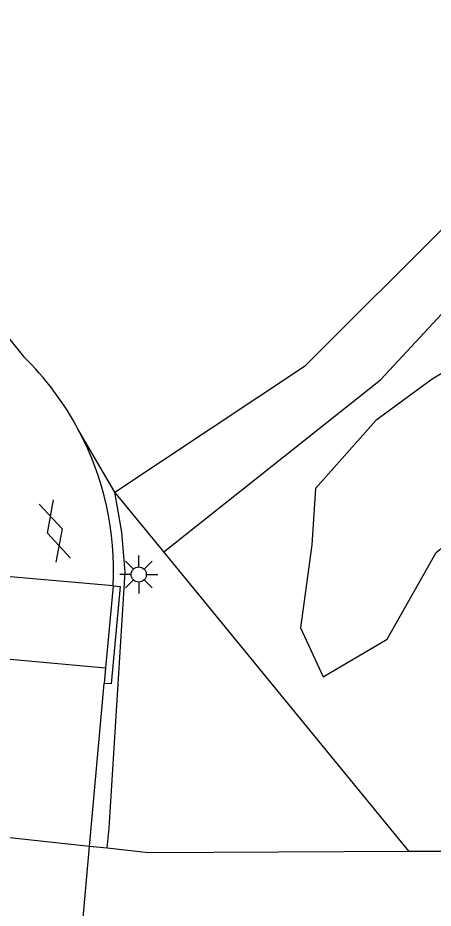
# Model space of a CAD drawing. Extents: x 124000 to 128010, y 398999 to 403000.
# Drawn here: x 127126.63 to 127140.33, y 400241.09 to 400270.46 of the extents above; entities that cross this region are included whole.
import ezdxf

# ---------------------------------------------------------------- set-up
doc = ezdxf.new("R2010")
doc.units = 0
for name, color, linetype in [('gg-afsc-draadraster', 7, 'Continuous'), ('gg-afsc-faunaraster', 7, 'Continuous'), ('gg-knt-verharding', 7, 'Continuous'), ('gg-knt-verharding niveau 01', 7, 'Continuous'), ('gg-kntw-bovenkant insteek waterloop', 7, 'Continuous'), ('gg-kwrk-kunstwerk', 7, 'Continuous'), ('gg-kwrk-kunstwerk niveau 01', 7, 'Continuous'), ('gt-grn-groengrens', 7, 'Continuous'), ('gt-symb-gesloten verharding', 7, 'Continuous'), ('gt-symb-lichtmast', 7, 'Continuous')]:
    doc.layers.add(name, color=color, linetype=linetype)

# ---------------------------------------------------------------- blocks, each defined once
blk = doc.blocks.new('gt0-GESVH1')
at = {"layer": 'gt-symb-gesloten verharding'}
for p, q in [((-0.992, -0.261), (0.008, 0.239)), ((0.008, -0.261), (-0.992, 0.239)), ((0.008, 0.239), (1.008, -0.261)), ((1.008, 0.239), (0.008, -0.261))]:
    blk.add_line(p, q, dxfattribs=at)
blk = doc.blocks.new('gt0-LMAST')
at = {"layer": 'gt-symb-lichtmast'}
for p, q in [((-0.005, 0.246), (-0.005, 0.621)), ((-0.182, 0.173), (-0.447, 0.438)), ((0.172, 0.173), (0.437, 0.438)), ((-0.255, -0.004), (-0.63, -0.004)), ((-0.182, -0.181), (-0.447, -0.446)), ((-0.005, -0.254), (-0.005, -0.629)), ((0.437, -0.446), (0.172, -0.181)), ((0.245, -0.004), (0.62, -0.004))]:
    blk.add_line(p, q, dxfattribs=at)
blk.add_circle((-0.005, -0.004), 0.25, dxfattribs=at)

msp = doc.modelspace()

# ---------------------------------------------------------------- linework, layer by layer
at = {"layer": 'gg-afsc-draadraster'}
msp.add_line((127129.832, 400254.817), (127128.636, 400256.859), dxfattribs=at)
msp.add_lwpolyline([(127129.578, 400243.065), (127129.638, 400243.732), (127130.168, 400252.173), (127130.066, 400253.495), (127129.832, 400254.817)], dxfattribs=at)
at = {"layer": 'gg-afsc-faunaraster'}
msp.add_line((127116.736, 400271.713), (127126.812, 400259.293), dxfattribs=at)
msp.add_arc((127119.929, 400252.234), 9.859, 27.9738, 45.7208, dxfattribs=at)
at = {"layer": 'gg-knt-verharding'}
msp.add_arc((127119.974, 400252.25), 9.812, 356.9341, 28.0195, dxfattribs=at)
at = {"layer": 'gg-knt-verharding niveau 01'}
msp.add_line((127126.13, 400249.331), (127129.522, 400249.019), dxfattribs=at)
at = {"layer": 'gg-kntw-bovenkant insteek waterloop'}
for p, q in [((127128.995, 400243.127), (127123.089, 400243.758)), ((127129.578, 400243.065), (127128.995, 400243.127)), ((127141.122, 400242.965), (127139.537, 400242.958))]:
    msp.add_line(p, q, dxfattribs=at)
msp.add_lwpolyline([(127139.537, 400242.958), (127130.937, 400242.92), (127129.578, 400243.065)], dxfattribs=at)
at = {"layer": 'gg-kwrk-kunstwerk'}
msp.add_lwpolyline([(127129.772, 400251.725), (127130.009, 400251.703), (127129.712, 400248.485), (127129.474, 400248.502)], dxfattribs=at)
at = {"layer": 'gg-kwrk-kunstwerk niveau 01'}
for p, q in [((127129.772, 400251.725), (127126.26, 400252.035)), ((127129.772, 400251.725), (127129.522, 400249.019)), ((127129.522, 400249.019), (127129.474, 400248.502)), ((127128.995, 400243.127), (127129.474, 400248.502)), ((127128.502, 400237.598), (127128.995, 400243.127))]:
    msp.add_line(p, q, dxfattribs=at)
at = {"layer": 'gt-grn-groengrens'}
for p, q in [((127131.444, 400252.848), (127129.832, 400254.817)), ((127139.537, 400242.958), (127131.444, 400252.848))]:
    msp.add_line(p, q, dxfattribs=at)
for points in [[(127129.832, 400254.817), (127136.123, 400258.988), (127140.92, 400263.787), (127142.777, 400269.514), (127144.015, 400276.945), (127151.134, 400295.211), (127155.931, 400301.248), (127159.181, 400304.809), (127163.978, 400309.453), (127165.99, 400314.252), (127166.918, 400321.992), (127170.942, 400330.815), (127176.977, 400337.162), (127180.072, 400342.116), (127181.155, 400347.688), (127182.393, 400352.023), (127195.885, 400377.268)], [(127131.444, 400252.848), (127138.599, 400258.523), (127142.777, 400263.013), (127145.099, 400268.895), (127145.872, 400276.016), (127153.455, 400294.282), (127156.86, 400298.926), (127159.026, 400301.713), (127165.68, 400308.214), (127167.537, 400313.323), (127169.239, 400321.527), (127172.644, 400329.112), (127174.965, 400332.363), (127178.679, 400336.078), (127181.774, 400340.568), (127183.167, 400346.605), (127184.405, 400350.785), (127197.641, 400376.321)], [(127135.952, 400250.336), (127136.698, 400248.72), (127138.811, 400249.963), (127140.427, 400252.823), (127141.671, 400253.818), (127143.535, 400254.937), (127145.151, 400255.808), (127146.767, 400257.549), (127148.383, 400259.165), (127145.897, 400260.906), (127145.524, 400260.906), (127144.281, 400260.657), (127142.789, 400260.035), (127140.303, 400258.543), (127138.438, 400257.175), (127136.449, 400254.937), (127136.325, 400253.072), (127135.952, 400250.336)]]:
    msp.add_lwpolyline(points, dxfattribs=at)

# ---------------------------------------------------------------- block references
at = {"layer": 'gt-symb-gesloten verharding', "rotation": 106.20518537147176}
msp.add_blockref('gt0-GESVH1', (127127.839, 400253.52), dxfattribs=at)
at = {"layer": 'gt-symb-lichtmast'}
msp.add_blockref('gt0-LMAST', (127130.623, 400252.099), dxfattribs=at)

doc.saveas('drawing.dxf')
